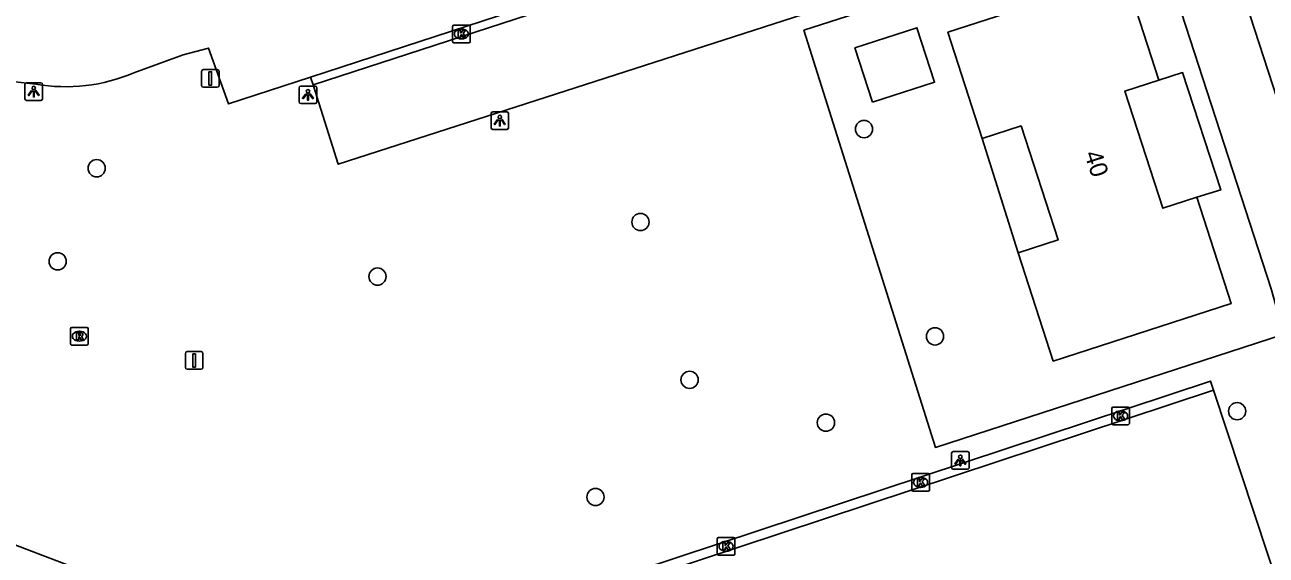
# Model space of a CAD drawing. Extents: x 158087 to 159494, y 382905 to 383981.
# Drawn here: x 159352.8 to 159423.2, y 383170.2 to 383200.3 of the extents above; entities that cross this region are included whole.
import ezdxf

# ---------------------------------------------------------------- set-up
doc = ezdxf.new("R2010")
doc.units = 0
for name, color, linetype in [('IMGEO_Boom', 7, 'Continuous'), ('IMGEO_Hek', 7, 'Continuous'), ('IMGEO_Kolk', 7, 'Continuous'), ('IMGEO_Lichtpunt', 7, 'Continuous'), ('IMGEO_Pand', 7, 'Continuous'), ('IMGEO_Pand_nummerreeks', 7, 'Continuous'), ('IMGEO_Pand_overbouw', 7, 'Continuous'), ('IMGEO_Parkeervlak_gesloten', 7, 'Continuous'), ('IMGEO_Rijbaan_lokaal_gesloten', 7, 'Continuous'), ('IMGEO_Rijbaan_lokaal_open', 7, 'Continuous'), ('IMGEO_Rioolput', 7, 'Continuous'), ('IMGEO_Verkeersbordpaal', 7, 'Continuous'), ('IMGEO_Vlaggenmast', 7, 'Continuous'), ('IMGEO_Voetpad_open', 7, 'Continuous')]:
    doc.layers.add(name, color=color, linetype=linetype)

msp = doc.modelspace()

# ---------------------------------------------------------------- linework, layer by layer
at = {"layer": 'IMGEO_Boom'}
for centre in [(159400.369, 383194.394), (159356.875, 383192.176), (159387.698, 383189.125), (159354.666, 383186.895), (159372.793, 383186.034), (159404.392, 383182.642), (159390.483, 383180.178), (159421.516, 383178.4), (159398.209, 383177.751), (159385.149, 383173.533)]:
    msp.add_circle(centre, 0.489, dxfattribs=at)
at = {"layer": 'IMGEO_Hek'}
msp.add_lwpolyline([(159433.331, 383145.321), (159435.369, 383148.102), (159424.133, 383182.742), (159404.412, 383176.348), (159396.96, 383200.002), (159416.524, 383206.296), (159409.634, 383227.586), (159398.404, 383223.989), (159398.231, 383224.52)], dxfattribs=at)
at = {"layer": 'IMGEO_Kolk'}
for p, q in [((159377.052, 383199.363), (159377.052, 383200.215)), ((159377.127, 383200.289), (159377.979, 383200.289)), ((159378.053, 383200.215), (159378.053, 383199.363)), ((159377.563, 383199.509), (159377.538, 383199.509)), ((159377.54, 383200.069), (159377.565, 383200.069)), ((159377.979, 383199.289), (159377.127, 383199.289)), ((159414.407, 383177.708), (159414.407, 383178.56)), ((159414.482, 383178.634), (159415.334, 383178.634)), ((159414.895, 383178.414), (159414.92, 383178.414)), ((159415.408, 383178.56), (159415.408, 383177.708)), ((159415.334, 383177.634), (159414.482, 383177.634)), ((159414.918, 383177.854), (159414.893, 383177.854)), ((159403.074, 383173.937), (159403.074, 383174.789)), ((159403.149, 383174.863), (159404.001, 383174.863)), ((159404.075, 383174.789), (159404.075, 383173.937)), ((159403.585, 383174.083), (159403.56, 383174.083)), ((159403.562, 383174.643), (159403.587, 383174.643)), ((159404.001, 383173.863), (159403.149, 383173.863)), ((159392.126, 383171.242), (159392.978, 383171.242)), ((159392.051, 383170.316), (159392.051, 383171.168)), ((159392.539, 383171.022), (159392.564, 383171.022)), ((159393.052, 383171.168), (159393.052, 383170.316)), ((159392.978, 383170.242), (159392.126, 383170.242)), ((159392.562, 383170.462), (159392.537, 383170.462))]:
    msp.add_line(p, q, dxfattribs=at)
for points in [[(159377.052, 383199.363), (159377.052, 383200.215)], [(159377.127, 383200.289), (159377.979, 383200.289)], [(159378.053, 383200.215), (159378.053, 383199.363)], [(159377.373, 383199.989), (159377.496, 383199.989), (159377.496, 383199.838), (159377.626, 383199.989), (159377.79, 383199.989), (159377.644, 383199.838), (159377.797, 383199.589), (159377.645, 383199.589), (159377.56, 383199.753), (159377.496, 383199.686), (159377.496, 383199.589), (159377.373, 383199.589), (159377.373, 383199.989)], [(159377.979, 383199.289), (159377.127, 383199.289)], [(159414.407, 383177.708), (159414.407, 383178.56)], [(159414.482, 383178.634), (159415.334, 383178.634)], [(159414.728, 383178.334), (159414.851, 383178.334), (159414.851, 383178.183), (159414.981, 383178.334), (159415.145, 383178.334), (159414.999, 383178.183), (159415.152, 383177.934), (159415, 383177.934), (159414.915, 383178.098), (159414.851, 383178.031), (159414.851, 383177.934), (159414.728, 383177.934), (159414.728, 383178.334)], [(159415.408, 383178.56), (159415.408, 383177.708)], [(159415.334, 383177.634), (159414.482, 383177.634)], [(159403.074, 383173.937), (159403.074, 383174.789)], [(159403.149, 383174.863), (159404.001, 383174.863)], [(159404.075, 383174.789), (159404.075, 383173.937)], [(159403.395, 383174.563), (159403.518, 383174.563), (159403.518, 383174.412), (159403.648, 383174.563), (159403.812, 383174.563), (159403.666, 383174.412), (159403.819, 383174.163), (159403.667, 383174.163), (159403.582, 383174.327), (159403.518, 383174.26), (159403.518, 383174.163), (159403.395, 383174.163), (159403.395, 383174.563)], [(159404.001, 383173.863), (159403.149, 383173.863)], [(159392.126, 383171.242), (159392.978, 383171.242)], [(159392.051, 383170.316), (159392.051, 383171.168)], [(159392.372, 383170.942), (159392.495, 383170.942), (159392.495, 383170.791), (159392.625, 383170.942), (159392.789, 383170.942), (159392.643, 383170.791), (159392.796, 383170.542), (159392.644, 383170.542), (159392.559, 383170.706), (159392.495, 383170.639), (159392.495, 383170.542), (159392.372, 383170.542), (159392.372, 383170.942)], [(159393.052, 383171.168), (159393.052, 383170.316)], [(159392.978, 383170.242), (159392.126, 383170.242)]]:
    msp.add_lwpolyline(points, dxfattribs=at)
for centre, start, end in [((159377.129, 383200.213), 91.55205, 178.44795), ((159377.129, 383200.213), 91.55205, 178.44795), ((159377.977, 383200.213), 1.55205, 88.44795), ((159377.977, 383200.213), 1.55205, 88.44795), ((159377.129, 383199.365), 181.55205, 268.44795), ((159377.129, 383199.365), 181.55205, 268.44795), ((159377.977, 383199.365), 271.55205, 358.44795), ((159377.977, 383199.365), 271.55205, 358.44795), ((159414.484, 383178.558), 91.55205, 178.44795), ((159414.484, 383178.558), 91.55205, 178.44795), ((159415.332, 383178.558), 1.55205, 88.44795), ((159415.332, 383178.558), 1.55205, 88.44795), ((159414.484, 383177.71), 181.55205, 268.44795), ((159414.484, 383177.71), 181.55205, 268.44795), ((159415.332, 383177.71), 271.55205, 358.44795), ((159415.332, 383177.71), 271.55205, 358.44795), ((159403.151, 383174.787), 91.55205, 178.44795), ((159403.151, 383174.787), 91.55205, 178.44795), ((159403.999, 383174.787), 1.55205, 88.44795), ((159403.999, 383174.787), 1.55205, 88.44795), ((159403.151, 383173.939), 181.55205, 268.44795), ((159403.151, 383173.939), 181.55205, 268.44795), ((159403.999, 383173.939), 271.55205, 358.44795), ((159403.999, 383173.939), 271.55205, 358.44795), ((159392.128, 383171.166), 91.55205, 178.44795), ((159392.128, 383171.166), 91.55205, 178.44795), ((159392.976, 383171.166), 1.55205, 88.44795), ((159392.976, 383171.166), 1.55205, 88.44795), ((159392.128, 383170.318), 181.55205, 268.44795), ((159392.128, 383170.318), 181.55205, 268.44795), ((159392.976, 383170.318), 271.55205, 358.44795), ((159392.976, 383170.318), 271.55205, 358.44795)]:
    msp.add_arc(centre, 0.0765, start, end, dxfattribs=at)
for centre, major_axis, ratio, start_param, end_param in [((159377.539, 383199.789), (-0.387, 0.002), 0.722429, 4.712389, 7.853982), ((159377.564, 383199.789), (-0.39, 0.002), 0.717154, 1.570796, 4.712389), ((159414.894, 383178.134), (-0.387, 0.002), 0.722429, 4.712389, 7.853982), ((159414.919, 383178.134), (-0.39, 0.002), 0.717154, 1.570796, 4.712389), ((159403.561, 383174.363), (-0.387, 0.002), 0.722429, 4.712389, 7.853982), ((159403.586, 383174.363), (-0.39, 0.002), 0.717154, 1.570796, 4.712389), ((159392.538, 383170.742), (-0.387, 0.002), 0.722429, 4.712389, 7.853982), ((159392.563, 383170.742), (-0.39, 0.002), 0.717154, 1.570796, 4.712389)]:
    msp.add_ellipse(centre, major_axis=major_axis, ratio=ratio, start_param=start_param, end_param=end_param, dxfattribs=at)
at = {"layer": 'IMGEO_Lichtpunt'}
for p, q in [((159352.811, 383196.924), (159352.811, 383196.117)), ((159352.811, 383196.924), (159352.811, 383196.117)), ((159353.713, 383197.019), (159352.905, 383197.019)), ((159353.713, 383197.019), (159352.905, 383197.019)), ((159353.807, 383196.117), (159353.807, 383196.924)), ((159353.807, 383196.117), (159353.807, 383196.924)), ((159368.351, 383196.739), (159368.351, 383195.932)), ((159368.351, 383196.739), (159368.351, 383195.932)), ((159369.253, 383196.834), (159368.445, 383196.834)), ((159369.253, 383196.834), (159368.445, 383196.834)), ((159369.347, 383195.932), (159369.347, 383196.739)), ((159369.347, 383195.932), (159369.347, 383196.739)), ((159352.905, 383196.023), (159353.713, 383196.023)), ((159352.905, 383196.023), (159353.713, 383196.023)), ((159368.445, 383195.838), (159369.253, 383195.838)), ((159368.445, 383195.838), (159369.253, 383195.838)), ((159379.227, 383195.278), (159379.227, 383194.471)), ((159379.227, 383195.278), (159379.227, 383194.471)), ((159380.129, 383195.373), (159379.321, 383195.373)), ((159380.129, 383195.373), (159379.321, 383195.373)), ((159380.223, 383194.471), (159380.223, 383195.278)), ((159380.223, 383194.471), (159380.223, 383195.278)), ((159379.321, 383194.377), (159380.129, 383194.377)), ((159379.321, 383194.377), (159380.129, 383194.377)), ((159405.332, 383176.012), (159405.332, 383175.205)), ((159405.332, 383176.012), (159405.332, 383175.205)), ((159406.234, 383176.107), (159405.426, 383176.107)), ((159406.234, 383176.107), (159405.426, 383176.107)), ((159406.328, 383175.205), (159406.328, 383176.012)), ((159406.328, 383175.205), (159406.328, 383176.012)), ((159405.426, 383175.111), (159406.234, 383175.111)), ((159405.426, 383175.111), (159406.234, 383175.111))]:
    msp.add_line(p, q, dxfattribs=at)
for points in [[(159353.185, 383196.588), (159353.224, 383196.56), (159353.036, 383196.298), (159352.998, 383196.325), (159353.185, 383196.588)], [(159353.397, 383196.56), (159353.435, 383196.587), (159353.622, 383196.325), (159353.583, 383196.297), (159353.397, 383196.56)], [(159353.287, 383196.54), (159353.334, 383196.54), (159353.334, 383196.218), (159353.287, 383196.218), (159353.287, 383196.54)], [(159368.725, 383196.403), (159368.764, 383196.375), (159368.576, 383196.113), (159368.538, 383196.14), (159368.725, 383196.403)], [(159368.827, 383196.355), (159368.874, 383196.355), (159368.874, 383196.033), (159368.827, 383196.033), (159368.827, 383196.355)], [(159368.937, 383196.375), (159368.975, 383196.402), (159369.162, 383196.14), (159369.123, 383196.112), (159368.937, 383196.375)], [(159379.601, 383194.942), (159379.64, 383194.914), (159379.452, 383194.652), (159379.414, 383194.679), (159379.601, 383194.942)], [(159379.703, 383194.894), (159379.75, 383194.894), (159379.75, 383194.572), (159379.703, 383194.572), (159379.703, 383194.894)], [(159379.813, 383194.914), (159379.851, 383194.941), (159380.038, 383194.679), (159379.999, 383194.651), (159379.813, 383194.914)], [(159405.706, 383175.676), (159405.745, 383175.648), (159405.557, 383175.386), (159405.519, 383175.413), (159405.706, 383175.676)], [(159405.808, 383175.628), (159405.855, 383175.628), (159405.855, 383175.306), (159405.808, 383175.306), (159405.808, 383175.628)], [(159405.918, 383175.648), (159405.956, 383175.675), (159406.143, 383175.413), (159406.104, 383175.385), (159405.918, 383175.648)]]:
    msp.add_lwpolyline(points, dxfattribs=at)
for centre in [(159353.31, 383196.722), (159368.85, 383196.537), (159379.726, 383195.076), (159405.831, 383175.81)]:
    msp.add_circle(centre, 0.0994, dxfattribs=at)
for centre, start, end in [((159352.905, 383196.924), 90, 180), ((159352.905, 383196.924), 90, 180), ((159353.713, 383196.924), 0, 90), ((159353.713, 383196.924), 0, 90), ((159368.445, 383196.739), 90, 180), ((159368.445, 383196.739), 90, 180), ((159369.253, 383196.739), 0, 90), ((159369.253, 383196.739), 0, 90), ((159352.905, 383196.117), 180, 270), ((159352.905, 383196.117), 180, 270), ((159353.713, 383196.117), 270, 0), ((159353.713, 383196.117), 270, 360), ((159368.445, 383195.932), 180, 270), ((159368.445, 383195.932), 180, 270), ((159369.253, 383195.932), 270, 0), ((159369.253, 383195.932), 270, 360), ((159379.321, 383195.278), 90, 180), ((159379.321, 383195.278), 90, 180), ((159380.129, 383195.278), 0, 90), ((159380.129, 383195.278), 0, 90), ((159379.321, 383194.471), 180, 270), ((159379.321, 383194.471), 180, 270), ((159380.129, 383194.471), 270, 0), ((159380.129, 383194.471), 270, 360), ((159405.426, 383176.012), 90, 180), ((159405.426, 383176.012), 90, 180), ((159406.234, 383176.012), 0, 90), ((159406.234, 383176.012), 0, 90), ((159405.426, 383175.205), 180, 270), ((159405.426, 383175.205), 180, 270), ((159406.234, 383175.205), 270, 0), ((159406.234, 383175.205), 270, 360)]:
    msp.add_arc(centre, 0.0946, start, end, dxfattribs=at)
at = {"layer": 'IMGEO_Pand'}
for points in [[(159407.074, 383193.864), (159405.122, 383199.885), (159415.148, 383203.136), (159417.081, 383197.173)], [(159400.854, 383195.915), (159399.855, 383198.998), (159403.369, 383200.137), (159404.369, 383197.055), (159400.854, 383195.915)], [(159417.081, 383197.173), (159415.146, 383196.546), (159417.297, 383189.91), (159419.23, 383190.536)], [(159407.074, 383193.864), (159409.274, 383194.578), (159411.371, 383188.109), (159409.101, 383187.373)], [(159419.23, 383190.536), (159421.184, 383184.51), (159411.09, 383181.237), (159409.101, 383187.373)]]:
    msp.add_lwpolyline(points, dxfattribs=at)
at = {"layer": 'IMGEO_Pand_overbouw'}
for points in [[(159418.428, 383197.601), (159417.081, 383197.173), (159415.146, 383196.546), (159417.297, 383189.91), (159419.23, 383190.536), (159420.584, 383190.951)], [(159409.274, 383194.578), (159407.074, 383193.864), (159409.101, 383187.373), (159411.371, 383188.109)]]:
    msp.add_lwpolyline(points, close=True, dxfattribs=at)
at = {"layer": 'IMGEO_Parkeervlak_gesloten'}
for points in [[(159402.795, 383207.863), (159404.234, 383203.265), (159370.57, 383192.401), (159369.14, 383196.897)], [(159420.174, 383179.591), (159429.416, 383151.637)]]:
    msp.add_lwpolyline(points, dxfattribs=at)
at = {"layer": 'IMGEO_Rijbaan_lokaal_gesloten'}
for points in [[(159368.999, 383197.341), (159402.645, 383208.342)], [(159358.99, 383197.588), (159361.779, 383198.61), (159363.213, 383198.985), (159364.344, 383195.825), (159368.999, 383197.341)], [(159349.523, 383195.508), (159349.451, 383195.856), (159350.733, 383197.238), (159353.431, 383196.947)], [(159367.153, 383165.132), (159352.134, 383170.866)]]:
    msp.add_lwpolyline(points, dxfattribs=at)
msp.add_arc((159355.141, 383206.542), 9.746, 259.89396, 293.26132, dxfattribs=at)
at = {"layer": 'IMGEO_Rijbaan_lokaal_open'}
for points in [[(159369.14, 383196.897), (159402.795, 383207.863)], [(159369.14, 383196.897), (159368.999, 383197.341)], [(159373.63, 383164.197), (159373.495, 383164.726), (159420.004, 383180.105), (159420.174, 383179.591)], [(159420.174, 383179.591), (159373.63, 383164.197)]]:
    msp.add_lwpolyline(points, dxfattribs=at)
at = {"layer": 'IMGEO_Rioolput'}
for p, q in [((159355.398, 383182.225), (159355.398, 383183.077)), ((159355.473, 383183.151), (159356.325, 383183.151)), ((159355.886, 383182.931), (159355.911, 383182.931)), ((159356.399, 383183.077), (159356.399, 383182.225)), ((159356.325, 383182.151), (159355.473, 383182.151)), ((159355.909, 383182.371), (159355.884, 383182.371))]:
    msp.add_line(p, q, dxfattribs=at)
for points in [[(159355.398, 383182.225), (159355.398, 383183.077)], [(159355.473, 383183.151), (159356.325, 383183.151)], [(159355.987, 383182.849), (159355.735, 383182.851), (159355.735, 383182.451)], [(159355.735, 383182.451), (159355.859, 383182.451), (159355.859, 383182.613), (159355.87, 383182.613)], [(159355.913, 383182.77), (159355.859, 383182.77), (159355.859, 383182.689)], [(159355.859, 383182.689), (159355.911, 383182.689)], [(159355.917, 383182.584), (159355.988, 383182.451), (159356.128, 383182.451), (159356.063, 383182.577)], [(159356.399, 383183.077), (159356.399, 383182.225)], [(159356.325, 383182.151), (159355.473, 383182.151)]]:
    msp.add_lwpolyline(points, dxfattribs=at)
for centre, radius, start, end in [((159355.475, 383183.075), 0.0765, 91.55205, 178.44795), ((159355.475, 383183.075), 0.0765, 91.55205, 178.44795), ((159355.869, 383182.56), 0.0533, 26.02933, 88.69889), ((159355.895, 383182.878), 0.19, 274.7715, 282.96867), ((159355.919, 383182.674), 0.0964, 77.00612, 93.18647), ((159355.933, 383182.731), 0.0378, 276.66336, 79.67722), ((159355.986, 383182.739), 0.109, 350.36119, 89.41601), ((159355.984, 383182.739), 0.112, 277.58423, 350.98172), ((159355.968, 383182.524), 0.108, 29.51342, 73.79051), ((159356.323, 383183.075), 0.0765, 1.55205, 88.44795), ((159356.323, 383183.075), 0.0765, 1.55205, 88.44795), ((159355.475, 383182.227), 0.0765, 181.55205, 268.44795), ((159355.475, 383182.227), 0.0765, 181.55205, 268.44795), ((159356.323, 383182.227), 0.0765, 271.55205, 358.44795), ((159356.323, 383182.227), 0.0765, 271.55205, 358.44795)]:
    msp.add_arc(centre, radius, start, end, dxfattribs=at)
for centre, major_axis, ratio, start_param, end_param in [((159355.885, 383182.651), (-0.387, 0.002), 0.722429, 4.712389, 7.853982), ((159355.91, 383182.651), (-0.39, 0.002), 0.717154, 1.570796, 4.712389)]:
    msp.add_ellipse(centre, major_axis=major_axis, ratio=ratio, start_param=start_param, end_param=end_param, dxfattribs=at)
at = {"layer": 'IMGEO_Verkeersbordpaal'}
for p, q in [((159362.822, 383196.868), (159362.822, 383197.668)), ((159362.822, 383197.668), (159362.822, 383196.868)), ((159362.922, 383197.768), (159363.712, 383197.768)), ((159363.712, 383197.768), (159362.922, 383197.768)), ((159363.812, 383197.668), (159363.812, 383196.868)), ((159363.812, 383196.868), (159363.812, 383197.668)), ((159363.712, 383196.768), (159362.922, 383196.768)), ((159362.922, 383196.768), (159363.712, 383196.768))]:
    msp.add_line(p, q, dxfattribs=at)
msp.add_lwpolyline([(159363.242, 383197.643), (159363.392, 383197.643), (159363.392, 383196.893), (159363.242, 383196.893), (159363.242, 383197.643)], dxfattribs=at)
for centre, start, end in [((159362.922, 383197.668), 90, 180), ((159362.922, 383197.668), 90, 180), ((159363.712, 383197.668), 0, 90), ((159363.712, 383197.668), 360, 90), ((159362.922, 383196.868), 180, 270), ((159362.922, 383196.868), 180, 270), ((159363.712, 383196.868), 270, 0), ((159363.712, 383196.868), 270, 0)]:
    msp.add_arc(centre, 0.1, start, end, dxfattribs=at)
at = {"layer": 'IMGEO_Vlaggenmast'}
for p, q in [((159361.905, 383180.877), (159361.905, 383181.677)), ((159361.905, 383181.677), (159361.905, 383180.877)), ((159362.005, 383181.777), (159362.795, 383181.777)), ((159362.795, 383181.777), (159362.005, 383181.777)), ((159362.895, 383181.677), (159362.895, 383180.877)), ((159362.895, 383180.877), (159362.895, 383181.677)), ((159362.795, 383180.777), (159362.005, 383180.777)), ((159362.005, 383180.777), (159362.795, 383180.777))]:
    msp.add_line(p, q, dxfattribs=at)
msp.add_lwpolyline([(159362.325, 383181.652), (159362.475, 383181.652), (159362.475, 383180.902), (159362.325, 383180.902), (159362.325, 383181.652)], dxfattribs=at)
for centre, start, end in [((159362.005, 383181.677), 90, 180), ((159362.005, 383181.677), 90, 180), ((159362.795, 383181.677), 0, 90), ((159362.795, 383181.677), 360, 90), ((159362.005, 383180.877), 180, 270), ((159362.005, 383180.877), 180, 270), ((159362.795, 383180.877), 270, 0), ((159362.795, 383180.877), 270, 0)]:
    msp.add_arc(centre, 0.1, start, end, dxfattribs=at)
at = {"layer": 'IMGEO_Voetpad_open'}
for points in [[(159433.331, 383145.321), (159435.369, 383148.102), (159424.133, 383182.742), (159404.412, 383176.348), (159396.96, 383200.002), (159416.524, 383206.296), (159416.642, 383206.335)], [(159416.642, 383206.335), (159416.671, 383206.244), (159423.447, 383185.333), (159424.144, 383182.843), (159435.529, 383148.075), (159433.619, 383145.362)], [(159426.834, 383186.764), (159420.991, 383204.728)], [(159417.081, 383197.173), (159418.428, 383197.601), (159420.584, 383190.951), (159419.23, 383190.536)], [(159409.101, 383187.373), (159407.074, 383193.864)]]:
    msp.add_lwpolyline(points, dxfattribs=at)

# ---------------------------------------------------------------- texts
at = {"layer": 'IMGEO_Pand_nummerreeks'}
msp.add_text('40', height=1, rotation=287.95964, dxfattribs=at).set_placement((159412.847, 383193))

doc.saveas('drawing.dxf')
